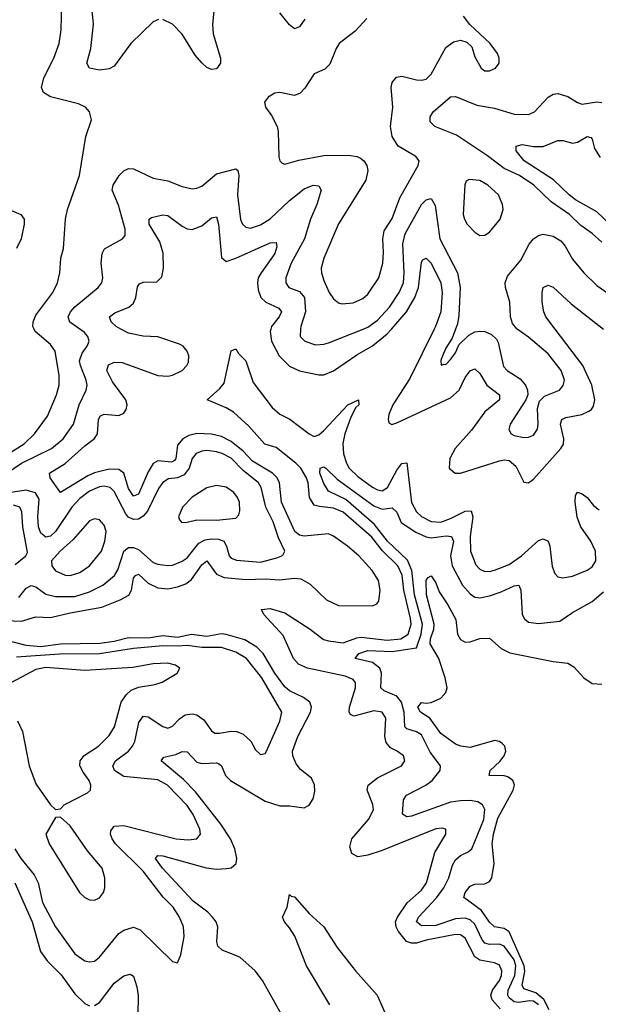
# Model space of a CAD drawing. Header units: inches. Extents: x 1843162 to 1959474, y 907081 to 1016326.
# Tile 600 of 656: x 1941483 to 1943856, y 967232 to 971268. Entities that reach past the tile are written whole.
import ezdxf

# ---------------------------------------------------------------- set-up
doc = ezdxf.new("R2010")
doc.units = ezdxf.units.IN
doc.header["$MEASUREMENT"] = 0
doc.layers.add('B9946', color=7, linetype='Continuous')
doc.layers.add('B9947', color=7, linetype='Continuous')

msp = doc.modelspace()

# ---------------------------------------------------------------- linework, layer by layer
at = {"layer": 'B9946', "color": 5}
for points, elevation in [([(1941390, 968806.8), (1941490, 968802.1), (1941550, 968820.5), (1941610, 968818), (1941690, 968837.2), (1941819.8, 968860.2), (1941895.8, 968890), (1941930.2, 968909.8), (1941941.7, 968930), (1941950, 968979.3), (1941957.4, 968990), (1941970, 968995.7), (1942010, 968958.7), (1942050, 968938.7), (1942090, 968935.1), (1942130, 968943), (1942163.9, 968956.1), (1942187.2, 968972.8), (1942230, 969033.3), (1942250, 969050.1), (1942290, 968995.9), (1942321.7, 968981.7), (1942410, 968974.1), (1942490, 968976.5), (1942550, 968971.6), (1942610, 968979.1), (1942636.4, 968976.4), (1942674, 968954), (1942740.6, 968890), (1942790, 968866.6), (1942930, 968865.9), (1942946.9, 968873.1), (1942955.5, 968884.5), (1942961.6, 968930), (1942954.4, 968970), (1942928.3, 969010), (1942874.3, 969070), (1942827.8, 969110), (1942770, 969151.7), (1942750, 969160.1), (1942650, 969150.9), (1942630, 969155.8), (1942610.9, 969170), (1942556.4, 969290), (1942548.4, 969370), (1942539.3, 969390), (1942519.2, 969410), (1942437.9, 969457.9), (1942399.3, 969499.3), (1942350, 969539.2), (1942310, 969559.6), (1942270, 969569), (1942210, 969571.6), (1942176.1, 969563.9), (1942151.5, 969550), (1942130, 969523.5), (1942123, 969470), (1942118.2, 969461.8), (1942105.4, 969454.6), (1942050, 969459.4), (1942030.4, 969449.6), (1942010, 969415.2), (1941970, 969323.2), (1941950, 969315.4), (1941930, 969346.3), (1941910.6, 969410), (1941890, 969424.8), (1941850, 969426.2), (1941789.8, 969410.2), (1941762, 969398), (1941650, 969329.8), (1941608.7, 969390), (1941605.7, 969410), (1941670, 969449), (1941750, 969521), (1941790, 969550.9), (1941802.4, 969570), (1941805.8, 969630), (1941815.2, 969644.8), (1941830, 969651.2), (1941890, 969645.7), (1941910, 969655.6), (1941920.2, 969670), (1941923.6, 969690), (1941918.7, 969710), (1941864.4, 969784.4), (1941839.9, 969830), (1941846.9, 969853.1), (1941870, 969864), (1941903.3, 969863.3), (1942050, 969810.1), (1942090, 969806.7), (1942110, 969810.8), (1942149.9, 969830.1), (1942169.1, 969850), (1942175.3, 969864.7), (1942177.3, 969890), (1942170.5, 969910), (1942152.9, 969930), (1942138.7, 969938.7), (1942050, 969968.6), (1941990, 969971.4), (1941930, 969982.9), (1941897.3, 970000)], 520), ([(1941430, 969409.3), (1941490.6, 969450), (1941613.8, 969510), (1941661.5, 969550), (1941703.8, 969610), (1941727.2, 969690), (1941756.3, 969750), (1941759.6, 969770), (1941756.4, 969790), (1941732.5, 969850), (1941729, 969870), (1941739.1, 969900.9), (1941759.8, 969930), (1941767.9, 969950), (1941763.1, 969970), (1941747.9, 969987.9), (1941730.1, 970000)], 540), ([(1941439.1, 969490), (1941501.4, 969530), (1941544.3, 969570), (1941596.9, 969643.1), (1941633.5, 969730), (1941645, 969770), (1941645, 969810), (1941629, 969910), (1941610, 969937.2), (1941546.8, 969990), (1941542.1, 970000)], 560), ([(1942513.2, 970000), (1942510.1, 969990), (1942515.8, 969950), (1942546.9, 969890), (1942590, 969847.9), (1942630, 969829.1), (1942710, 969811.8), (1942730, 969811.9), (1942770, 969828.9), (1942865.5, 969894.5), (1942930, 969931.3), (1942990, 969980.3), (1943007.5, 970000)], 520), ([(1942634.7, 970000), (1942632.9, 969970), (1942652.7, 969950), (1942695.6, 969935.6), (1942730, 969937.6), (1942750, 969943.9), (1942891, 970000)], 540), ([(1943182.9, 970000), (1943082.7, 969797.3), (1943012.8, 969690), (1942997.2, 969650), (1942993.4, 969630), (1942996.2, 969616.2), (1943008.5, 969608.5), (1943030, 969615.5), (1943250, 969718.6), (1943284.6, 969750), (1943310, 969801.1), (1943330, 969829.4), (1943350, 969837.1), (1943370, 969818), (1943399, 969770), (1943450.4, 969730.4), (1943450.6, 969710), (1943390, 969660.4), (1943335, 969585), (1943269, 969510), (1943247, 969470), (1943244.5, 969430), (1943268.2, 969410), (1943290, 969408.9), (1943450, 969460.5), (1943470, 969464.5), (1943490, 969461.4), (1943517.8, 969437.8), (1943550, 969371.8), (1943570, 969370.2), (1943590, 969384.7), (1943702, 969510), (1943712.4, 969527.6), (1943713.7, 969550), (1943700.1, 969610), (1943706.1, 969630), (1943722, 969638), (1943787.4, 969650), (1943816.9, 969663.1), (1943827.5, 969670), (1943836.3, 969683.7), (1943841.2, 969710), (1943828.6, 969770), (1943792.5, 969850), (1943678.8, 970000)], 520), ([(1943270, 970000), (1943256.7, 969963.3), (1943230, 969922.4), (1943216.5, 969890), (1943210.6, 969870.6), (1943211.6, 969851.6), (1943223.2, 969856.8), (1943230, 969854.9), (1943250, 969874.9), (1943270, 969902.6), (1943284.4, 969935.6), (1943324.6, 969975.4), (1943350, 969988), (1943370, 969991.5), (1943390, 969989.5), (1943418.3, 969978.3), (1943438.3, 969958.3), (1943444.6, 969944.6), (1943466.9, 969846.9), (1943481.8, 969830), (1943535.8, 969795.8), (1943556.5, 969770), (1943564.7, 969750), (1943566, 969730), (1943558.3, 969710), (1943493.8, 969610), (1943488.2, 969588.2), (1943498.4, 969570), (1943510, 969563.9), (1943550, 969555.2), (1943570, 969556.5), (1943590, 969565.5), (1943605.6, 969590), (1943608.9, 969610), (1943605.8, 969674.2), (1943615, 969705), (1943635.4, 969724.6), (1943696.3, 969750), (1943711.4, 969768.6), (1943716.5, 969790), (1943702.9, 969830), (1943650, 969898.7), (1943570, 969967.3), (1943522.9, 970000)], 540), ([(1943453.3, 967213.3), (1943420.3, 967250), (1943415.5, 967270), (1943421.8, 967290), (1943450.6, 967330), (1943458.4, 967350), (1943460.6, 967370), (1943450, 967392.1), (1943430, 967402.5), (1943370, 967413.7), (1943350, 967427.1), (1943310, 967503.9), (1943290, 967517.4), (1943270, 967517.9), (1943150, 967495.2), (1943110, 967483), (1943090, 967482.1), (1943069.4, 967490), (1943035.8, 967530), (1943026.9, 967550), (1943024.7, 967570), (1943032, 967590), (1943072.5, 967647.5), (1943130, 967700.1), (1943151.7, 967730), (1943185.7, 967854.3), (1943230.8, 967930), (1943230.7, 967950.7), (1943214.8, 967954.8), (1943190, 967951.1), (1942970, 967862.5), (1942910, 967843.7), (1942870, 967836.5), (1942844.8, 967850), (1942837.4, 967877.4), (1942845, 967910), (1942913.3, 967990), (1942933.4, 968030), (1942931.3, 968051.3), (1942908.4, 968110), (1942911.5, 968130), (1942950, 968160.4), (1943048.4, 968210), (1943061.8, 968230), (1943056.8, 968250), (1943031.1, 968270), (1943003, 968283), (1942985.3, 968305.3), (1942979.9, 968330), (1942984.5, 968404.5), (1942970, 968429.1), (1942934.6, 968434.6), (1942853.4, 968413.4), (1942839.8, 968419.8), (1942834.5, 968430), (1942836, 968450), (1942859.9, 968530), (1942859.9, 968550), (1942850, 968563.2), (1942817.4, 968577.4), (1942663.5, 968610), (1942626.9, 968626.9), (1942605.4, 968650), (1942563.7, 968743.7), (1942484.1, 968830), (1942475.1, 968850), (1942510, 968854.5), (1942570, 968837.3), (1942674, 968770), (1942728.2, 968728.2), (1942750, 968721.8), (1942810, 968714.4), (1942865, 968735), (1942883, 968737), (1942990, 968725), (1943046.4, 968730), (1943075.5, 968750), (1943087.9, 968790), (1943085.9, 968814.1), (1943058.6, 968930), (1943051.3, 968991.3), (1943034.1, 969030), (1942971.2, 969091.3), (1942927.4, 969147.4), (1942810, 969250), (1942770, 969266.4), (1942712.1, 969272.1), (1942690, 969278.7), (1942671.3, 969310), (1942666, 969370), (1942659.8, 969390), (1942635.5, 969430), (1942615.7, 969450), (1942534.3, 969514.3), (1942488.4, 969528.4), (1942422.1, 969602.1), (1942359.2, 969659.2), (1942330, 969677.2), (1942251.6, 969710), (1942303.7, 969756.3), (1942321.1, 969778.9), (1942350, 969911), (1942370, 969919.1), (1942380.4, 969900.4), (1942410, 969869.4), (1942440.9, 969780.9), (1942518.6, 969678.6), (1942550, 969651.8), (1942591.3, 969631.3), (1942670, 969570.1), (1942690, 969559.8), (1942710, 969566.6), (1942730, 969584.7), (1942828.5, 969690), (1942872.7, 969710), (1942873.6, 969690), (1942861.4, 969678.6), (1942841.1, 969638.9), (1942816.2, 969570), (1942808.5, 969531.5), (1942811, 969489), (1942823.1, 969450), (1942834.3, 969430), (1942870, 969395), (1942930, 969352), (1942950, 969341.1), (1942970, 969337.5), (1942991.6, 969350), (1943030, 969422), (1943050, 969449.2), (1943070, 969451.7), (1943089.2, 969289.2), (1943110, 969251.5), (1943131.2, 969231.2), (1943170, 969211.3), (1943210, 969209.1), (1943250, 969223.2), (1943310, 969253.2), (1943334.8, 969254.8), (1943341.5, 969230), (1943330.1, 969150), (1943332.2, 969090), (1943353.8, 969033.8), (1943370, 969015.9), (1943387.9, 969007.9), (1943410, 969006.9), (1943430, 969011.8), (1943490, 969035), (1943540.5, 969070), (1943610, 969133.3), (1943630, 969140.1), (1943650.5, 969130), (1943657.4, 969110), (1943666.7, 969026.7), (1943677.8, 968997.8), (1943690, 968984), (1943710, 968979.7), (1943750, 968987), (1943810, 969011.8), (1943830, 969025.2), (1943846, 969050), (1943843.4, 969090), (1943825, 969130), (1943784.4, 969190), (1943768.5, 969228.5), (1943760.3, 969290), (1943762.7, 969317.3), (1943770, 969331.9), (1943790, 969324.6), (1943809.3, 969310), (1943836.2, 969276.2), (1943859, 969259)], 480), ([(1941480.1, 968899.9), (1941510, 968937.5), (1941530, 968949.4), (1941550, 968942.8), (1941590, 968913.7), (1941630, 968903.3), (1941710, 968903.5), (1941770, 968922.3), (1941824.5, 968950), (1941872.4, 968990), (1941886.3, 969013.7), (1941910, 969089.3), (1941930, 969105.2), (1941950, 969105.2), (1941970, 969096.8), (1942030, 969043.1), (1942050, 969035.7), (1942090, 969030.7), (1942110, 969032.9), (1942150, 969048.6), (1942170, 969062.5), (1942218.1, 969121.9), (1942244.1, 969135.9), (1942270, 969140.1), (1942298.6, 969138.6), (1942319.6, 969130), (1942331.3, 969110), (1942341.6, 969070), (1942350, 969061.4), (1942372.2, 969052.2), (1942470, 969044.6), (1942538.1, 969061.9), (1942558.3, 969070), (1942563.4, 969076.6), (1942569.8, 969090), (1942543.9, 969143.9), (1942522.4, 969210), (1942492.3, 969270), (1942473.3, 969350), (1942462.9, 969370), (1942399.8, 969419.8), (1942350, 969471.1), (1942312.9, 969490), (1942290, 969496.3), (1942250, 969501.9), (1942230, 969499.7), (1942207.3, 969490), (1942190.1, 969469.9), (1942178.1, 969430), (1942158.1, 969401.9), (1942130, 969390.6), (1942094, 969386), (1942069.5, 969370.5), (1942053, 969347), (1942006.8, 969253.2), (1941990, 969233), (1941970, 969220.7), (1941950, 969219.3), (1941930, 969229.5), (1941920.1, 969240.1), (1941870, 969333.8), (1941854.5, 969350), (1941830, 969355.9), (1941810, 969353), (1941770, 969335.6), (1941730, 969305), (1941697.3, 969270), (1941630, 969170.4), (1941610, 969151.5), (1941590, 969147), (1941570, 969163.2), (1941560.8, 969190), (1941557.1, 969230), (1941563.1, 969303.1), (1941548.5, 969328.5), (1941510, 969339.8), (1941430, 969327.6)], 540), ([(1943610.1, 967230.1), (1943590, 967244.5), (1943573.4, 967246.6), (1943530, 967239.6), (1943510, 967242.6), (1943490, 967259), (1943484.1, 967270), (1943486.6, 967290), (1943513.4, 967350), (1943517.6, 967390), (1943510, 967414.5), (1943470, 967470.7), (1943450, 967478), (1943410, 967477.3), (1943390, 967483.2), (1943378.6, 967498.6), (1943350, 967560.6), (1943330, 967578.4), (1943310, 967585.6), (1943270, 967582.1), (1943190, 967555.7), (1943130, 967554.3), (1943110.7, 967570), (1943118, 967590), (1943192, 967668), (1943222.7, 967710), (1943242.5, 967750), (1943257.2, 967802.8), (1943270, 967824.4), (1943290, 967842.5), (1943322.5, 967857.5), (1943336.5, 967870), (1943385.6, 967990), (1943390.4, 968030.4), (1943381.4, 968050), (1943361.6, 968061.6), (1943330, 968067), (1943290, 968066.3), (1943250, 968060.3), (1943090, 968003), (1943070, 968000.8), (1943052.1, 968012.1), (1943056.2, 968070), (1943069.8, 968090), (1943148.8, 968130), (1943174.1, 968150), (1943207.3, 968190), (1943209, 968210), (1943165.8, 968265.8), (1943130, 968336.2), (1943110, 968349.4), (1943070, 968361.6), (1943063, 968370), (1943059.1, 968430), (1943048.8, 968470), (1943030, 968495.6), (1942977.4, 968517.4), (1942963.4, 968530), (1942967.1, 968590), (1942959.6, 968610), (1942930, 968633.5), (1942858.7, 968650), (1942873.5, 968670), (1942910, 968683), (1943010, 968678.4), (1943110, 968693.3), (1943128.7, 968750), (1943134.2, 968790), (1943101.3, 968910), (1943090.7, 969010.7), (1943072.9, 969052.8), (1942991.2, 969130), (1942938.3, 969198.3), (1942820.8, 969300.8), (1942750, 969335.3), (1942730, 969366.4), (1942713.6, 969410), (1942715.1, 969430), (1942730, 969435), (1942738.7, 969430), (1942784.9, 969384.9), (1942935.4, 969275.4), (1942970, 969262.2), (1943010, 969267.7), (1943029, 969249), (1943047.8, 969207.8), (1943107.1, 969167.1), (1943150, 969148), (1943170, 969144.4), (1943232.3, 969152.3), (1943254.2, 969150), (1943261.6, 969130), (1943249.6, 969070), (1943256.6, 969030), (1943299.3, 968950), (1943330, 968914.4), (1943350, 968901.6), (1943370, 968898.4), (1943410, 968906.6), (1943457.6, 968922.3), (1943510, 968947.1), (1943530.1, 968950.1), (1943538, 968930), (1943543.7, 968830), (1943552.6, 968812.6), (1943570, 968798.4), (1943610, 968792.7), (1943697.5, 968802.5), (1943750, 968838.2), (1943830, 968882.8), (1943877, 968923)], 460), ([(1941464.4, 969035.6), (1941508.5, 969070), (1941515.7, 969084.3), (1941495.6, 969190), (1941491.4, 969251.4), (1941483.5, 969270), (1941457.6, 969277.7)], 560), ([(1943654.6, 967210), (1943631.9, 967251.9), (1943599, 967279), (1943550, 967295), (1943543.6, 967310), (1943553.7, 967366.3), (1943551.3, 967390), (1943490, 967529.1), (1943470, 967542.3), (1943430, 967550.4), (1943410, 967568.3), (1943377, 967617), (1943304.7, 967670), (1943309.8, 967690), (1943330, 967716.1), (1943350, 967724.9), (1943390, 967725.9), (1943410, 967735.8), (1943419.6, 967750), (1943429.2, 967810), (1943420.8, 967890), (1943425.6, 967930), (1943444.2, 967995.8), (1943506.2, 968110), (1943511.7, 968131.7), (1943505.3, 968150), (1943484, 968164), (1943470, 968168.1), (1943408.2, 968170), (1943412.1, 968190), (1943452.3, 968227.7), (1943469.3, 968250), (1943476.6, 968270), (1943472.5, 968290), (1943461.2, 968301.2), (1943450, 968309.3), (1943430, 968313.3), (1943330, 968285.5), (1943291.6, 968290), (1943270, 968298.7), (1943210, 968342), (1943165.1, 968405.1), (1943125.9, 968430), (1943116.2, 968450), (1943130, 968469.1), (1943150, 968466.2), (1943170, 968469.4), (1943210, 968487.5), (1943229.9, 968510), (1943235.3, 968530), (1943228.3, 968570), (1943201.8, 968650), (1943165.7, 968710), (1943166.9, 968730), (1943181.7, 968770), (1943182.7, 968790), (1943151.6, 968910), (1943150, 968971), (1943158, 968982), (1943170, 968988.2), (1943190, 968960.3), (1943203.4, 968923.4), (1943238.9, 968870), (1943271.1, 968810), (1943277.6, 968750), (1943290, 968728), (1943310, 968716.9), (1943330, 968718.6), (1943370, 968732.1), (1943410, 968732.7), (1943457.4, 968690), (1943492.2, 968672.2), (1943670, 968637.2), (1943730, 968630.2), (1943755.9, 968615.9), (1943795.6, 968570), (1943830, 968547.8), (1943870, 968544.8)], 440), ([(1942556.3, 967190), (1942478.8, 967330), (1942449, 967369), (1942386, 967426), (1942313.9, 967453.9), (1942295.2, 967470), (1942291, 967490), (1942295.3, 967550), (1942288.7, 967570), (1942273.8, 967590), (1942254.8, 967610), (1942195, 967655), (1942068.9, 967790), (1942040.7, 967830), (1942050, 967841.8), (1942070, 967840.4), (1942247.9, 967792.1), (1942290, 967786.7), (1942331.4, 967788.6), (1942350, 967792), (1942370.4, 967809.6), (1942373.1, 967830), (1942364.7, 967870), (1942347.1, 967910), (1942308.4, 967970), (1942203.6, 968103.6), (1942154.2, 968154.2), (1942063.8, 968230), (1942074.2, 968245.8), (1942123.4, 968256.6), (1942150, 968268.6), (1942170, 968267.2), (1942210, 968225.3), (1942230, 968219), (1942290, 968222.4), (1942298.7, 968218.7), (1942310.1, 968210.1), (1942326.4, 968170), (1942347.8, 968150), (1942490, 968064.8), (1942550, 968045.2), (1942590, 968045.5), (1942650, 968036.9), (1942670, 968048.8), (1942686.2, 968073.8), (1942693.5, 968106.5), (1942691.7, 968131.7), (1942679.7, 968159.7), (1942635.1, 968195.1), (1942617.2, 968217.2), (1942602.6, 968250), (1942601.7, 968270), (1942623.3, 968330), (1942675.5, 968430), (1942679.4, 968450), (1942672.5, 968470), (1942647.2, 968490), (1942590, 968517.1), (1942570, 968533.3), (1942528.9, 968588.9), (1942481, 968670), (1942455.6, 968695.6), (1942405.8, 968725.8), (1942330, 968748.5), (1942310, 968750.8), (1942250, 968740.3), (1942187.4, 968747.4), (1942130, 968735.8), (1942070, 968742.1), (1942010, 968733.1), (1941930, 968734.8), (1941870, 968718.8), (1941811.6, 968711.6), (1941650, 968707.8), (1941570, 968696.8), (1941510, 968703.3), (1941430, 968723.8)], 520), ([(1941463.3, 967870), (1941487.7, 967830), (1941542.8, 967762.8), (1941559, 967730), (1941577.1, 967650), (1941630, 967549.1), (1941710, 967439.1), (1941750, 967410.2), (1941770, 967405.6), (1941790, 967409.2), (1941810, 967425.2), (1941890, 967522.2), (1941910, 967535.7), (1941950, 967548.5), (1941976.9, 967536.9), (1942110, 967408), (1942130, 967402.8), (1942144.4, 967435.6), (1942157.7, 967510), (1942154.2, 967550), (1942138.9, 967590), (1942112.8, 967630), (1942071.5, 967671.5), (1941990, 967777.5), (1941876.6, 967890), (1941862.8, 967910), (1941855.8, 967930), (1941856.8, 967943.2), (1941870, 967961.8), (1941910, 967965.1), (1942124.9, 967910), (1942174.1, 967905.9), (1942210, 967910.3), (1942225.1, 967930), (1942221.8, 967950), (1942194.5, 968010), (1942170, 968047.5), (1942089.1, 968130), (1942050, 968152.8), (1941910, 968166.4), (1941871.5, 968190), (1941864.7, 968210), (1941876.3, 968230), (1941929.6, 968270.4), (1941946.3, 968290), (1941955.4, 968310), (1941972.3, 968387.7), (1941990, 968412.9), (1942010, 968410.9), (1942070, 968370.8), (1942090, 968364.6), (1942110, 968371.8), (1942138, 968402), (1942161.3, 968418.7), (1942190, 968422.8), (1942210, 968418.4), (1942238.6, 968398.6), (1942270, 968352.7), (1942283.8, 968343.8), (1942303, 968343), (1942350, 968351.8), (1942373, 968350), (1942399.9, 968339.9), (1942431.2, 968311.2), (1942450, 968274.9), (1942470, 968255.8), (1942490, 968260.4), (1942495.6, 968270), (1942550, 968392.4), (1942557.8, 968430), (1942475.8, 968570), (1942412.8, 968650), (1942370, 968675.3), (1942310, 968694.4), (1942230, 968694.1), (1942170, 968703.6), (1942130, 968699.6), (1942070, 968701.7), (1941950, 968690.4), (1941810, 968668.4), (1941647, 968667), (1941470, 968655.4)], 540), ([(1941474.1, 968394.1), (1941495.4, 968350), (1941521.5, 968210), (1941550, 968136.5), (1941610, 968050.4), (1941630, 968030.7), (1941650, 968034), (1941666, 968050), (1941761, 968099), (1941774, 968110), (1941775.1, 968130), (1941768.5, 968150), (1941743.2, 968183.2), (1941729.9, 968209.9), (1941731.8, 968230), (1941747.4, 968252.6), (1941806, 968290), (1941850, 968333.4), (1941872.3, 968370), (1941899.2, 968470), (1941919.3, 968500.7), (1941940.7, 968519.3), (1941970, 968532.2), (1942037.5, 968542.5), (1942067.9, 968552.1), (1942129.3, 968590), (1942139.3, 968610), (1942122.4, 968622.4), (1942090.5, 968630.5), (1942030, 968627.9), (1941947.6, 968612.4), (1941750, 968600.1), (1941590, 968612.3), (1941550, 968604.1), (1941450, 968551.5)], 560), ([(1941462.8, 967730), (1941533.9, 967570), (1941569.1, 967449.1), (1941595.7, 967410), (1941653, 967353), (1941710, 967274.5), (1941750, 967235.4), (1941770, 967225.6)], 520), ([(1942755, 967230), (1942658.6, 967390), (1942611.4, 967511.4), (1942590, 967546.2), (1942568.7, 967570), (1942561.1, 967590), (1942580.2, 967630), (1942590, 967682.8), (1942595.8, 967675.8), (1942610, 967672.9), (1942670, 967604.1), (1942730.1, 967550.1), (1942784.8, 967464.8), (1942859.5, 967370), (1942949.1, 967270), (1942990, 967176.9)], 480), ([(1941790, 967226.7), (1941810, 967239.3), (1941870, 967318.4), (1941910, 967348.3), (1941935.6, 967355.6), (1941950, 967348), (1941963.2, 967303.2), (1941968.8, 967268.8), (1941967.5, 967190)], 520)]:
    msp.add_lwpolyline(points, dxfattribs=dict(at, elevation=elevation))
at = {"layer": 'B9946', "color": 5, "elevation": 560}
for points in [[(1942290, 969358.2), (1942250, 969349.7), (1942190, 969310.9), (1942150.4, 969270), (1942134.9, 969230), (1942138, 969218), (1942147.5, 969207.5), (1942170, 969208), (1942210, 969218.2), (1942290, 969217.1), (1942370, 969224.9), (1942381.1, 969238.9), (1942385.7, 969254.3), (1942384.5, 969290), (1942376.8, 969310), (1942361, 969330), (1942330, 969351.6)], [(1941790, 969222.4), (1941770, 969213.5), (1941702.8, 969137.2), (1941648.8, 969090), (1941614, 969050), (1941614.7, 969030), (1941630, 969008.6), (1941670, 968991.7), (1941690, 968989.6), (1941730, 969002), (1941769.8, 969030), (1941818.2, 969090), (1941832.7, 969130), (1941838.2, 969170), (1941830, 969196.3), (1941810, 969218.7)], [(1941650, 967999), (1941630, 967998), (1941590.6, 967930), (1941604.4, 967890), (1941728.9, 967690), (1941750, 967670.4), (1941770, 967660.3), (1941790, 967658.4), (1941810, 967668.5), (1941827.3, 967690), (1941833, 967710), (1941832.8, 967750), (1941821.1, 967790), (1941761.1, 967861), (1941690, 967963.6)]]:
    msp.add_lwpolyline(points, close=True, dxfattribs=at)
at = {"layer": 'B9947', "color": 5}
for points, elevation in [([(1942051.7, 971268.3), (1942030, 971259.7), (1941938.8, 971170), (1941870, 971078.2), (1941850, 971066.5), (1941810, 971061.9), (1941769.9, 971069.9), (1941758.2, 971090), (1941774.6, 971150), (1941786.4, 971250), (1941772, 971390)], 540), ([(1941542.1, 970000), (1941537.3, 970010), (1941538, 970030), (1941550, 970056.9), (1941618.9, 970150), (1941638.2, 970190), (1941648.4, 970230), (1941652, 970290), (1941663.1, 970330), (1941671.3, 970450), (1941678.7, 970490), (1941728.5, 970630), (1941755.1, 970790), (1941778, 970858), (1941769.3, 970890), (1941753.2, 970910), (1941723.7, 970923.7), (1941610, 970952.1), (1941580.5, 970970), (1941572.4, 970990), (1941581.8, 971030), (1941622.9, 971110), (1941644.7, 971170), (1941653.3, 971226.7), (1941655.5, 971335.5)], 560), ([(1942282.3, 971330), (1942273.7, 971250), (1942276.4, 971210), (1942306.4, 971110), (1942306.5, 971090), (1942290, 971066.3), (1942270, 971063.5), (1942250, 971072.4), (1942230, 971090.9), (1942203.3, 971123.3), (1942150, 971208.7), (1942110, 971249.8), (1942070, 971268.4)], 540), ([(1942906.4, 971273.6), (1942858.4, 971221.6), (1942793.1, 971170), (1942780.2, 971150), (1942754.2, 971085.8), (1942734.1, 971065.9), (1942690, 971046), (1942653, 970987), (1942633.6, 970966.4), (1942610, 970956.9), (1942550, 970969.5), (1942530, 970966.6), (1942502, 970950), (1942487.3, 970930), (1942491.3, 970910), (1942516.1, 970876.1), (1942539.5, 970830), (1942543.6, 970810), (1942545.9, 970705.9), (1942550.3, 970690.3), (1942559.8, 970679.8), (1942570, 970675.5), (1942627.2, 970692.8), (1942730, 970711.4), (1942830, 970712.7), (1942867, 970707), (1942880.5, 970700.5), (1942894.3, 970690), (1942906, 970670), (1942910.2, 970650), (1942902, 970610), (1942790, 970431.8), (1942730.2, 970290), (1942719.2, 970250), (1942720.2, 970230), (1942730, 970199.1), (1942751.5, 970150), (1942770, 970124.6), (1942790, 970108), (1942804, 970104), (1942850, 970107.2), (1942890, 970125.8), (1942910, 970143.5), (1942956.1, 970210), (1942971.6, 970270), (1942975.1, 970315.1), (1942972.5, 970370), (1942977.4, 970402.6), (1943010, 970452.7), (1943042.4, 970537.6), (1943117.2, 970670), (1943120.5, 970690), (1943107.6, 970707.6), (1943034.7, 970750), (1943009.8, 970790), (1943003.2, 970830), (1943013.4, 970910), (1943006.6, 970990), (1943010, 971010.4), (1943027.6, 971032.4), (1943050, 971037.1), (1943110, 971021.8), (1943130, 971019.7), (1943150, 971024.7), (1943170, 971045.5), (1943230, 971154.6), (1943262.2, 971177.8), (1943290, 971184.6), (1943316.5, 971176.5), (1943336.7, 971156.7), (1943350, 971116), (1943374.8, 971070), (1943390, 971059.1), (1943410, 971059.1), (1943434, 971070), (1943449, 971090), (1943449.2, 971110), (1943442.7, 971130), (1943412.7, 971170), (1943328.7, 971248.7), (1943302.9, 971282.9)], 560), ([(1942651.7, 971270), (1942630, 971238.7), (1942610, 971230.8), (1942590, 971247.4), (1942550, 971295.9)], 540), ([(1943870, 970355.7), (1943830, 970391.5), (1943784.2, 970424.2), (1943736.8, 970470), (1943662.1, 970522.1), (1943591.1, 970590), (1943531.9, 970630), (1943470, 970658.3), (1943401.9, 970710), (1943274.4, 970794.4), (1943184.7, 970830), (1943166.2, 970850), (1943165.7, 970870), (1943178.3, 970890), (1943250, 970951.3), (1943270, 970953.2), (1943357.8, 970917.8), (1943430, 970906.1), (1943510, 970881), (1943570, 970879), (1943594.5, 970890), (1943650, 970951), (1943670, 970963), (1943690, 970965.5), (1943730, 970953.4), (1943770, 970928.4), (1943790, 970922), (1943850, 970931.4), (1943870, 970928.8)], 540), ([(1943957.5, 970377.5), (1943850, 970480.8), (1943762.6, 970530), (1943736, 970550), (1943672.4, 970612.4), (1943552.1, 970690), (1943518.7, 970730), (1943518.4, 970750), (1943544, 970756), (1943590, 970748.6), (1943630, 970748.8), (1943690, 970772.4), (1943710, 970772.4), (1943750, 970762.3), (1943770, 970766.6), (1943810, 970789.2), (1943824.7, 970784.7), (1943830, 970778), (1943840.3, 970740.3), (1943863.4, 970703.4)], 520), ([(1941730.1, 970000), (1941688.4, 970028.4), (1941681.7, 970050), (1941691.6, 970070), (1941709.3, 970090.7), (1941805.1, 970170), (1941819.8, 970190), (1941824, 970210), (1941817.3, 970270), (1941821.3, 970310), (1941831, 970329), (1941904.7, 970370), (1941916.1, 970383.9), (1941916.3, 970410), (1941888.1, 970508.1), (1941862.1, 970570), (1941866.9, 970590), (1941891.7, 970630), (1941910, 970648.3), (1941930, 970657.8), (1941950, 970656.4), (1942030, 970618.2), (1942090, 970607.7), (1942150, 970584.1), (1942190, 970574.4), (1942210, 970576.9), (1942230, 970586), (1942290, 970636.6), (1942370, 970657.3), (1942377.3, 970650), (1942381.3, 970630), (1942376, 970550), (1942388.8, 970448.8), (1942397.2, 970430), (1942410, 970417.2), (1942430, 970413.2), (1942470, 970427.5), (1942510, 970451.3), (1942590, 970527.2), (1942650, 970574.8), (1942686, 970590), (1942710, 970586.7), (1942718.8, 970570), (1942701.6, 970510), (1942676.2, 970450), (1942650.7, 970369.3), (1942596, 970270), (1942574.1, 970210), (1942574.6, 970190), (1942586.5, 970170), (1942630, 970154.3), (1942650.5, 970130), (1942654.5, 970070), (1942635.3, 970010), (1942634.7, 970000)], 540), ([(1942891, 970000), (1942910, 970007.5), (1942950, 970036.4), (1942999.9, 970090), (1943039.2, 970150), (1943056.7, 970190), (1943059.6, 970230), (1943054.7, 970350), (1943063.7, 970390), (1943130, 970510.2), (1943150, 970529.2), (1943170, 970534.9), (1943186.9, 970506.9), (1943206.2, 970370), (1943278.6, 970230), (1943288.7, 970170), (1943284.2, 970055.8), (1943278, 970022), (1943270, 970000)], 540), ([(1941430, 970494.1), (1941488.3, 970470), (1941501.2, 970450), (1941501.6, 970430), (1941489.5, 970370.5), (1941470.1, 970329.9)], 560), ([(1941897.3, 970000), (1941878.2, 970010), (1941858, 970030), (1941851.8, 970050), (1941873, 970067), (1941930.6, 970089.4), (1941950, 970106), (1941959.5, 970130), (1941966.2, 970173.8), (1941974.9, 970185.1), (1941990, 970191.7), (1942045.8, 970194.2), (1942066.1, 970213.9), (1942073.3, 970250), (1942070.9, 970310.9), (1942057.4, 970357.4), (1942014.5, 970430), (1942014.3, 970450), (1942023.2, 970456.8), (1942070, 970467.8), (1942090, 970466.2), (1942150, 970421.7), (1942170, 970410.9), (1942190, 970408.4), (1942230, 970423.6), (1942270, 970456), (1942290, 970459.5), (1942298.8, 970430), (1942310, 970293.4), (1942330, 970276.8), (1942370, 970290.1), (1942510, 970353.1), (1942534.5, 970354.5), (1942536.9, 970336.9), (1942529.5, 970310), (1942472.9, 970230), (1942461.5, 970210), (1942458.2, 970190), (1942461.5, 970161.5), (1942472.5, 970130), (1942492.8, 970110), (1942545.8, 970085.8), (1942556.8, 970070), (1942547.4, 970050), (1942516.3, 970010), (1942513.2, 970000)], 520), ([(1943522.9, 970000), (1943521.2, 970001.2), (1943503.2, 970023.2), (1943495, 970050), (1943492.8, 970110), (1943475, 970170), (1943473.7, 970190), (1943482.6, 970217.4), (1943538, 970282), (1943572.1, 970347.9), (1943589.8, 970370), (1943610, 970384), (1943630, 970388.8), (1943670, 970380.9), (1943701.9, 970361.9), (1943719.8, 970339.8), (1943750, 970286.3), (1943796.9, 970230), (1943850, 970178.5), (1943890, 970149.3)], 540), ([(1943007.5, 970000), (1943069.6, 970070), (1943102.9, 970130), (1943119, 970170), (1943130, 970274), (1943136.4, 970283.6), (1943150, 970290.3), (1943170, 970270.2), (1943210.4, 970190), (1943215.1, 970150), (1943209.7, 970070), (1943187.8, 970010), (1943182.9, 970000)], 520), ([(1943678.8, 970000), (1943640.9, 970050), (1943632.2, 970070), (1943625, 970110), (1943625.1, 970150), (1943630, 970170.6), (1943650, 970179.5), (1943670, 970171.6), (1943743.7, 970103.7), (1943877.4, 970000)], 520)]:
    msp.add_lwpolyline(points, dxfattribs=dict(at, elevation=elevation))
at = {"layer": 'B9947', "color": 5, "elevation": 560}
msp.add_lwpolyline([(1943326.3, 970613.7), (1943314.2, 970605.8), (1943309, 970591), (1943302, 970470), (1943306.4, 970450), (1943318.3, 970430), (1943350, 970397.6), (1943370, 970383.1), (1943390, 970384.4), (1943410, 970397.1), (1943452.8, 970450), (1943465.1, 970490), (1943462.6, 970510), (1943445.7, 970550), (1943402.2, 970590), (1943370, 970608.6)], close=True, dxfattribs=at)

doc.saveas('drawing.dxf')
